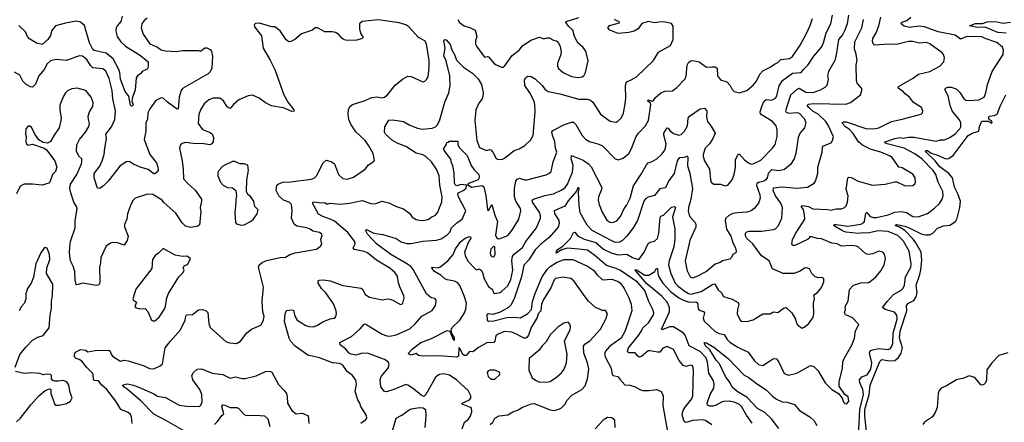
# Model space of a CAD drawing. Extents: x 1954678 to 2060275, y 904822 to 1016299.
# Tile 389 of 467: x 2024494 to 2033756, y 965755 to 969543. Entities that reach past the tile are written whole.
import ezdxf

# ---------------------------------------------------------------- set-up
doc = ezdxf.new("R2010")
doc.units = 0

msp = doc.modelspace()

# ---------------------------------------------------------------- linework, layer by layer
at = {"layer": '0CON20XD'}
for points in [[(2025693.9, 969556.1), (2025664.2, 969535), (2025642.5, 969505), (2025635.8, 969465), (2025656.9, 969405), (2025718.8, 969315), (2025790, 969285), (2025825, 969259.2), (2025865, 969250), (2025965.8, 969244.2), (2026025, 969252), (2026175, 969253.3), (2026195, 969247.5), (2026235, 969277.5), (2026255, 969276.7), (2026285, 969262.5), (2026297.1, 969245), (2026307.6, 969197.6), (2026302.4, 969087.6), (2026286.5, 969053.5), (2026266, 969034), (2026025.4, 968894.6), (2026011.9, 968875), (2025994.5, 968815), (2025985, 968703.3), (2025975, 968701.2), (2025965, 968708), (2025885.4, 968765.4), (2025845, 968803.8), (2025825, 968806), (2025775, 968783.8), (2025716.8, 968703.2), (2025700, 968665), (2025695.6, 968605), (2025681.1, 968575), (2025679.6, 968495), (2025666.4, 968415), (2025719.5, 968275), (2025781.9, 968195), (2025794.3, 968154.3), (2025795.6, 968125), (2025783, 968107), (2025765, 968093.8), (2025755, 968093.8), (2025704, 968134), (2025628.8, 968155), (2025563.1, 968183.1), (2025525, 968207.1), (2025495, 968204.4), (2025436.9, 968165), (2025325, 968022.9), (2025285, 967982), (2025246.8, 967953.2), (2025227.5, 967957.5), (2025195.8, 968055), (2025193.1, 968095), (2025248.5, 968165), (2025270, 968215), (2025289.1, 968275), (2025293.6, 968335), (2025311.9, 968425), (2025305.6, 968465), (2025358.2, 968535), (2025388.2, 968605), (2025396, 968685), (2025368.9, 968798.9), (2025364.6, 968875), (2025335, 968988.8), (2025305, 969059.2), (2025275, 969080), (2025180.9, 969090.9), (2025160.4, 969110.4), (2025125, 969169.1), (2025085, 969200), (2025055, 969202.9), (2024935, 969158.1), (2024837.2, 969167.2), (2024784.1, 969155.9), (2024753.6, 969126.4), (2024724.5, 969075), (2024674.1, 969015.9), (2024642.5, 968935), (2024615, 968909.2), (2024595, 968910), (2024554, 968934), (2024524.7, 968964.7), (2024495, 969020), (2024445, 969050)], [(2025456.8, 969575), (2025445.4, 969525), (2025410, 969485), (2025400, 969465), (2025397.1, 969435), (2025412.3, 969385), (2025446.4, 969335), (2025487.8, 969295), (2025631.1, 969205), (2025703.3, 969145), (2025701.5, 969095), (2025694.4, 969075.6), (2025647.5, 969055), (2025632.5, 969035), (2025603.3, 969015), (2025591.2, 968995), (2025579.3, 968880.7), (2025555.7, 968815), (2025550, 968775), (2025560.8, 968745), (2025555, 968732), (2025545, 968728), (2025535, 968737.5), (2025521.7, 968821.7), (2025485, 968866), (2025442.6, 968982.6), (2025436.9, 969045), (2025427.8, 969075), (2025374.5, 969174.5), (2025308.2, 969228.2), (2025195, 969251.3), (2025181.2, 969261.2), (2025151.9, 969325), (2025105, 969488.6), (2025065, 969519.4), (2025025, 969528.5), (2024925, 969511.2), (2024831.2, 969485), (2024797.6, 969442.4), (2024782.5, 969395), (2024759.2, 969355), (2024705, 969310), (2024651.4, 969321.4), (2024585, 969361.2), (2024566, 969385), (2024547.5, 969427.5), (2024485, 969488.1)], [(2028920, 965735), (2028943.6, 965756.4), (2028962.5, 965795), (2029005, 965816.7), (2029085, 965826.7), (2029132.5, 965855), (2029187.7, 965872.3), (2029216.7, 965895), (2029258.7, 965911.3), (2029305, 965929.4), (2029335, 965931.1), (2029485, 965871.4), (2029522.7, 965867.3), (2029565, 965877.5), (2029589.5, 965890.5), (2029624.2, 965925), (2029639.4, 965960.6), (2029688.8, 966011.2), (2029783.3, 966065), (2029812.9, 966097.1), (2029836.6, 966163.4), (2029848.5, 966255), (2029835.5, 966315), (2029800.7, 966405), (2029797.7, 966472.3), (2029809.1, 966490.9), (2029860, 966525), (2029958.2, 966631.8), (2030007.5, 966725), (2030023.8, 966775), (2030006.1, 966806.1), (2029975, 966806.2), (2029910.8, 966835), (2029843.9, 966893.9), (2029813.8, 966933.8), (2029706.9, 967085), (2029677.8, 967107.8), (2029605, 967120), (2029535, 967107.8), (2029523.3, 967095), (2029494.5, 967025), (2029416.7, 966905), (2029401.6, 966865), (2029396.8, 966803.2), (2029371.3, 966775), (2029360.6, 966739.4), (2029305, 966647.1), (2029280.8, 966575), (2029265, 966552.2), (2029253.7, 966546.3), (2029235, 966547.9), (2029175, 966582.3), (2029122.8, 966602.8), (2029052, 966608), (2028988.3, 966581.7), (2028971.7, 966568.3), (2028963.1, 966516.9), (2028955.5, 966504.5), (2028887, 966503), (2028809.8, 966460.2), (2028765, 966422.9), (2028755, 966418), (2028725, 966420), (2028695, 966384.2), (2028675, 966382), (2028661.7, 966391.7), (2028637.1, 966445), (2028625, 966457.5), (2028622.7, 966377.3), (2028601.7, 966368.3), (2028435, 966381.3), (2028285, 966375.6), (2028246.2, 966385), (2028225, 966400.8), (2028175, 966386.9), (2028156, 966395), (2028151.4, 966405), (2028188.6, 966445), (2028267.5, 966505), (2028367.3, 966542.7), (2028515, 966617.3), (2028541.7, 966611.7), (2028572.7, 966535), (2028585, 966528.8), (2028585, 966552), (2028560.3, 966590.3), (2028553.1, 966625), (2028562.5, 966647.5), (2028635, 966715.6), (2028676.7, 966783.3), (2028689.4, 966820.6), (2028696.8, 966875), (2028674.6, 966945.4), (2028636.1, 967036.1), (2028615, 967067.3), (2028585, 967083.2), (2028515, 967094.7), (2028492, 967105), (2028455, 967138.5), (2028395.7, 967175), (2028371.2, 967205), (2028376.2, 967213.8), (2028425, 967209.5), (2028445, 967214.4), (2028522.5, 967275), (2028570.6, 967335), (2028595, 967386), (2028645, 967455.6), (2028685, 967485.7), (2028725, 967504), (2028735, 967501.2), (2028736.5, 967485), (2028719.5, 967460.5), (2028678.2, 967355), (2028684.7, 967325), (2028710.4, 967270.4), (2028780.6, 967195), (2028795, 967190.5), (2028815, 967198), (2028835, 967186.7), (2028847.8, 967165), (2028863.8, 967103.8), (2028904, 967034), (2028937.6, 967007.6), (2028955, 966971.2), (2028965, 966968), (2029012.7, 966977.3), (2029030.9, 966989.1), (2029085, 967037.5), (2029115, 967098), (2029132.5, 967185), (2029123.2, 967275), (2029130.9, 967319.1), (2029145, 967338.1), (2029225, 967400.6), (2029255, 967455.6), (2029354.6, 967585), (2029392.3, 967675), (2029393.9, 967695), (2029386, 967725), (2029316.9, 967825), (2029314.2, 967845), (2029326.2, 967855), (2029435, 967889.6), (2029515, 967904.5), (2029595, 967940.9), (2029625, 967962.7), (2029645.9, 967995), (2029693.3, 968106.7), (2029700.3, 968175), (2029682, 968235), (2029684.3, 968265.7), (2029795, 968220.5), (2029845.5, 968185.5), (2029869.7, 968159.7), (2029969.2, 967965), (2029967.1, 967945), (2029938.1, 967875), (2029936.9, 967845), (2029945, 967803.3), (2029973.2, 967733.2), (2030015.9, 967655.9), (2030046.8, 967636.8), (2030073.2, 967633.2), (2030109.8, 967650.2), (2030145, 967690), (2030179.6, 967765), (2030202.3, 967795), (2030236.1, 967863.9), (2030269.2, 967980.8), (2030341.1, 968088.9), (2030391.8, 968178.2), (2030405, 968195.7), (2030442.6, 968207.4), (2030486, 968235), (2030533.6, 968276.4), (2030556.4, 968306.4), (2030570.6, 968335), (2030574.4, 968375), (2030553.9, 968455), (2030554.6, 968475), (2030585, 968523.8), (2030595, 968521.2), (2030609.2, 968499.2), (2030645, 968471.5), (2030695, 968456.5), (2030715, 968461.1), (2030748.9, 968495), (2030775.2, 968544.8), (2030783.6, 968615), (2030794.3, 968635), (2030895.3, 968704.7), (2030935, 968710.9), (2030956.5, 968685), (2030956.2, 968625), (2030964.6, 968584.6), (2031002, 968535), (2031035.7, 968475.7), (2031015.6, 968425), (2030983.1, 968375), (2030941.5, 968335), (2030923.5, 968275), (2030922.7, 968255), (2030934.5, 968215), (2030982.5, 968135), (2030991.2, 968035), (2031000, 968015), (2031025, 967996.7), (2031085.8, 967995.8), (2031128.8, 967978.8), (2031155, 967987.1), (2031187.4, 968022.6), (2031201.9, 968048.1), (2031218.5, 968101.5), (2031226.9, 968155), (2031228.5, 968225), (2031245, 968266.2), (2031255, 968276.2), (2031265, 968276.2), (2031312, 968225), (2031351.2, 968195), (2031374.5, 968184.5), (2031395, 968185.6), (2031465, 968221.4), (2031576.7, 968333.3), (2031601.5, 968368.5), (2031620, 968445), (2031620.4, 968505), (2031609.5, 968545), (2031574.4, 968585), (2031461.9, 968655), (2031460, 968675), (2031477.1, 968735), (2031495, 968772.9), (2031515, 968792.9), (2031565, 968786.4), (2031605.3, 968804.7), (2031617.5, 968825), (2031638.8, 968921.2), (2031671, 968969), (2031765, 969039), (2031845.3, 969044.7), (2031867.1, 969075), (2031908.6, 969115), (2031965, 969198.6), (2032037.1, 969285), (2032056.8, 969325), (2032081.3, 969418.7), (2032125.5, 969505), (2032139.1, 969585)], [(2029745, 968998.1), (2029785, 969004.2), (2029801.2, 969015), (2029818, 969045), (2029841.1, 969155), (2029818.9, 969245), (2029795, 969280.8), (2029743.5, 969323.5), (2029711.9, 969385), (2029698, 969445), (2029659.1, 969479.1), (2029632, 969515), (2029635.9, 969525.9), (2029755, 969562.5)], [(2031385, 965746.9), (2031332.1, 965822.1), (2031285.4, 965905), (2031265, 965922.1), (2031215, 965942.9), (2031166.8, 965953.2), (2031115, 965949.6), (2031095, 965945.4), (2031045, 965916.4), (2031015, 965906.4), (2030985.6, 965905.6), (2030963.8, 965915), (2030960, 965935), (2030988.6, 966015), (2031023.3, 966075), (2031026.5, 966115), (2031020.9, 966145), (2030976.9, 966216.9), (2030964.8, 966325), (2030949.1, 966365), (2030895, 966420.2), (2030792.5, 966475), (2030755, 966574.4), (2030739.7, 966595), (2030645, 966654.3), (2030608.4, 966651.6), (2030535, 966626.2), (2030531.3, 966631.3), (2030607.8, 966795), (2030607.1, 966835), (2030583.9, 966885), (2030535, 966940.9), (2030395, 967057.8), (2030283.3, 967185), (2030285, 967190), (2030295, 967187.9), (2030375, 967140.4), (2030412.1, 967137.9), (2030467.4, 967172.6), (2030485, 967203.8), (2030495, 967200), (2030496.4, 967156.4), (2030506.4, 967125), (2030544.8, 967064.8), (2030615, 966986.9), (2030695, 966925.6), (2030745, 966901.2), (2030795, 966886.3), (2030855, 966886.8), (2030869.8, 966879.8), (2030875, 966821.9), (2030895, 966806.2), (2030926.8, 966796.8), (2030935.5, 966785), (2030924.5, 966735), (2030931.8, 966705), (2031035, 966609.3), (2031075, 966590.9), (2031122.2, 966582.2), (2031147.7, 966535), (2031175, 966508.8), (2031250.9, 966460.9), (2031346.9, 966415), (2031405, 966334.2), (2031445, 966298.6), (2031485, 966290), (2031548.8, 966331.2), (2031585, 966356), (2031611.7, 966351.7), (2031635, 966321.2), (2031683.9, 966213.9), (2031725, 966197.5), (2031805, 966217.1), (2031931.7, 966288.3), (2031965, 966281.4), (2032002.9, 966242.9), (2032070, 966125), (2032135, 966063.8), (2032196.2, 966026.2), (2032230.7, 965980.7), (2032242.5, 965945), (2032255, 965932.5), (2032275, 965930), (2032293.3, 965955), (2032286.7, 965995), (2032256.7, 966016.7), (2032203.9, 966093.9), (2032202, 966135), (2032234.2, 966264.2), (2032238.6, 966325), (2032250, 966355), (2032325, 966486.7), (2032347.5, 966545), (2032355.9, 966614.1), (2032386.7, 966675), (2032325, 966741.2), (2032262.5, 966765), (2032252.5, 966785), (2032262, 966815), (2032259.2, 966845), (2032286.4, 966893.6), (2032299.2, 967005), (2032336.7, 967045), (2032405, 967065.7), (2032478.8, 967071.2), (2032505, 967086.2), (2032552.1, 967127.9), (2032595, 967181.2), (2032625.8, 967235), (2032640, 967295), (2032627.7, 967337.7), (2032612.5, 967355), (2032575, 967363.8), (2032520, 967340), (2032475, 967332.5), (2032455, 967340), (2032385, 967401.4), (2032365, 967412.2), (2032315, 967417.3), (2032225, 967411.9), (2032185, 967434.4), (2032135, 967441.1), (2032035, 967482.2), (2031995, 967485.6), (2031945, 967501.2), (2031925, 967500), (2031920, 967485), (2031905, 967474.4), (2031785, 967419.2), (2031766.7, 967416.7), (2031758.8, 967428.8), (2031764.4, 967475), (2031794.4, 967535), (2031879.2, 967665), (2031878.1, 967705), (2031865.7, 967755.7), (2031846.7, 967785), (2031855, 967793.3), (2031915, 967786.4), (2031955, 967764.2), (2032095, 967756.8), (2032125, 967749.6), (2032175, 967762.2), (2032225, 967762.9), (2032252.7, 967777.3), (2032268.3, 967791.7), (2032282.5, 967825), (2032286.9, 967885), (2032270, 967945), (2032284, 968055), (2032295, 968062), (2032315, 968058.1), (2032382.4, 968022.4), (2032515, 967985.6), (2032635, 967994.4), (2032725, 968018.6), (2032745, 968018.6), (2032825, 967980.8), (2032895, 967982), (2032915, 967998.8), (2032920.6, 968015), (2032917.8, 968055), (2032895, 968090), (2032795, 968147.5), (2032765, 968156), (2032700, 968245), (2032675, 968262.9), (2032594, 968295), (2032505, 968320.3), (2032421.5, 968361.5), (2032385, 968393.1), (2032333.3, 968473.3), (2032299.2, 968509.2), (2032262.9, 968535), (2032234.4, 968565), (2032232.5, 968575), (2032245, 968582.5), (2032267.3, 968582.7), (2032455, 968517.5), (2032525, 968515.4), (2032575, 968525.5), (2032695, 968584.4), (2032795.9, 968605.9), (2032975, 968654), (2032986.7, 968665), (2032990.8, 968685), (2032977.5, 968715), (2032900.8, 968765), (2032865.8, 968815), (2032824, 968845), (2032805, 968868), (2032760, 968895), (2032756.2, 968905), (2032762, 968915), (2032891.1, 968988.9), (2032948.8, 969031.2), (2033055, 969054.2), (2033150, 969105), (2033188.8, 969145), (2033192, 969185), (2033184.2, 969215), (2033171.3, 969231.3), (2033055, 969316.5), (2033025, 969329.1), (2032956.8, 969323.2), (2032895, 969336.5), (2032855, 969336.2), (2032755, 969312.2), (2032621.4, 969308.6), (2032535, 969301.9), (2032521.4, 969315), (2032515.6, 969345), (2032518.5, 969365), (2032550.5, 969419.5), (2032576.1, 969485), (2032594.6, 969565)], [(2032290, 969585), (2032278.5, 969505), (2032256.8, 969445), (2032235, 969401.1), (2032197.1, 969355), (2032178.1, 969231.9), (2032160.4, 969159.6), (2032103.3, 969055), (2032093.4, 969016.6), (2032098.9, 968981.1), (2032085.7, 968925), (2032069.2, 968905), (2032025, 968878.5), (2031955, 968853.4), (2031888.7, 968858.7), (2031825, 968894.4), (2031805, 968885.6), (2031746, 968834), (2031699.4, 968685), (2031705, 968672.5), (2031724.6, 968664.6), (2031805, 968670.5), (2031825, 968664.4), (2031874.5, 968614.5), (2031890.6, 968575), (2031875.4, 968524.6), (2031835, 968478.8), (2031815.6, 968435), (2031796.4, 968285), (2031780.6, 968235), (2031745, 968180.8), (2031688.1, 968131.9), (2031635, 968119.6), (2031565, 968130.5), (2031535.5, 968095), (2031525.3, 968055), (2031511.5, 968035), (2031495, 968022.7), (2031445, 968010), (2031429.7, 968000.3), (2031425.9, 967984.1), (2031455.6, 967895), (2031460, 967865), (2031443.4, 967816.6), (2031403.2, 967766.8), (2031375, 967745.8), (2031335, 967731.4), (2031245, 967726.4), (2031201.2, 967718.8), (2031165, 967700.5), (2031135.5, 967675), (2031130.6, 967655), (2031143, 967573), (2031182.5, 967505), (2031205, 967436.2), (2031227.5, 967395), (2031234.2, 967365.8), (2031230, 967350), (2031203.8, 967335), (2031190, 967305), (2031175, 967289.2), (2031105, 967272.5), (2031081.9, 967258.1), (2031035, 967242.9), (2030955, 967172.5), (2030865, 967126), (2030822.3, 967112.3), (2030805, 967120), (2030776, 967176), (2030757.9, 967275), (2030803, 967477), (2030856.2, 967593.8), (2030858.9, 967615), (2030848.1, 967635), (2030805, 967682.5), (2030794.7, 967704.7), (2030786.4, 967745), (2030792.1, 967792.1)], [(2032383.8, 965625), (2032397.3, 965875), (2032430.9, 966015), (2032425.5, 966065), (2032397.5, 966125), (2032394.1, 966155), (2032415, 966182.3), (2032465, 966203.1), (2032499.6, 966255), (2032510.5, 966315), (2032488, 966405), (2032494.2, 966425.8), (2032515, 966436.6), (2032575, 966449.5), (2032665, 966440.9), (2032685, 966450), (2032696.3, 966463.7), (2032706.7, 966495), (2032710.9, 966595), (2032746.8, 966725), (2032746.3, 966763.7), (2032722.1, 966792.1), (2032636.4, 966816.4), (2032611.4, 966835), (2032656.5, 966895), (2032715, 966956.9), (2032785, 966997.1), (2032805, 967016), (2032818.5, 967045), (2032828.2, 967125), (2032876.7, 967213.3), (2032878.8, 967245), (2032861.5, 967365), (2032808.9, 967458.9), (2032755, 967510.8), (2032665, 967549.8), (2032565, 967555.9), (2032475, 967533.9), (2032425, 967537.8), (2032385, 967531.6), (2032265, 967544.4), (2032235.6, 967555), (2032149.2, 967605), (2032158, 967615), (2032175, 967617.1), (2032285, 967600.9), (2032405, 967620.4), (2032434.3, 967635), (2032441.2, 967645), (2032455, 967723.3), (2032462.7, 967727.3), (2032495, 967690.4), (2032525, 967680.4), (2032555, 967680.9), (2032665, 967707.7), (2032725, 967731.8), (2032785, 967738.2), (2032835, 967727.5), (2032895, 967690.5), (2032945, 967688.8), (2033035, 967720.5), (2033100.7, 967769.3), (2033145, 967812.9), (2033173.1, 967855), (2033182.5, 967885), (2033178.9, 967925), (2033133.3, 968015), (2033110.9, 968085), (2033086.1, 968125), (2032980, 968235), (2032915, 968282.1), (2032815.6, 968335), (2032654, 968375), (2032631.2, 968385), (2032634, 968395), (2032725, 968424.8), (2032775, 968432.9), (2032805, 968429.5), (2032855, 968438.1), (2032905, 968438.2), (2033115, 968399.6), (2033155, 968412.5), (2033195, 968411.1), (2033245, 968435.6), (2033295, 968468.5), (2033337.5, 968515), (2033347.8, 968535), (2033346.9, 968575), (2033332.5, 968605), (2033266.2, 968685), (2033246.2, 968735), (2033228.5, 968825), (2033195.8, 968885), (2033202.2, 968897.8), (2033225, 968908.9), (2033255, 968907.3), (2033295, 968894.5), (2033312.9, 968885), (2033338.1, 968858.1), (2033371.9, 968805), (2033395, 968784.5), (2033425, 968781.5), (2033515, 968787.5), (2033566.3, 968813.7), (2033583.3, 968855), (2033596.9, 968933.1), (2033643.4, 969056.6), (2033745.6, 969215), (2033750, 969255), (2033738.6, 969285), (2033685, 969329.1), (2033575, 969364.5), (2033545, 969380.5), (2033405, 969383.1), (2033345, 969359.5), (2033295, 969395.4), (2033135, 969427.1), (2033005, 969476.9), (2032955, 969480.8), (2032865, 969470.3), (2032815, 969480.9), (2032787.1, 969505), (2032790, 969515), (2032801.2, 969521.2), (2032838.8, 969535), (2032876, 969565)], [(2025553.3, 965745), (2025547.1, 965805), (2025535, 965828), (2025515, 965845.8), (2025445.5, 965875.5), (2025396.9, 965955), (2025315, 966063.2), (2025266.8, 966105), (2025235, 966144.4), (2025198.9, 966148.9), (2025187.8, 966157.8), (2025185.7, 966205), (2025178.8, 966218.8), (2025125, 966270.9), (2025078.8, 966328.8), (2025055, 966346.7), (2025025, 966356), (2025010.5, 966370.5), (2025008.3, 966391.7), (2025020, 966415), (2025065, 966440), (2025112.5, 966435), (2025135, 966417.5), (2025205, 966431.4), (2025333.8, 966433.8), (2025346.2, 966425), (2025354, 966395), (2025367.4, 966377.4), (2025435, 966332.5), (2025445, 966328.8), (2025475, 966338), (2025515, 966332.5), (2025665.4, 966285.4), (2025715, 966262.2), (2025755, 966257.8), (2025815, 966287.1), (2025836, 966305), (2025863.5, 966455), (2025908.5, 966515), (2026006.2, 966625), (2026051.5, 966715), (2026056.9, 966753.1), (2026064.3, 966765.7), (2026120.3, 966769.7), (2026175, 966812.5), (2026215, 966817.5), (2026246.7, 966805), (2026265, 966786.7), (2026271.2, 966718.8), (2026274.4, 966684.4), (2026287, 966647), (2026435, 966512.5), (2026472, 966502), (2026533.6, 966496.4), (2026570.9, 966519.1), (2026632.2, 966597.8), (2026675, 966630), (2026762, 966668), (2026788.8, 966715), (2026792.9, 966755), (2026780.9, 966790.9), (2026774.5, 966895), (2026787.3, 967025), (2026740, 967215), (2026746.2, 967235), (2026775, 967259.2), (2026815, 967276.9), (2026945, 967306.4), (2026995, 967308.1), (2027036.7, 967335), (2027085, 967350.8), (2027215, 967371.4), (2027285.8, 967384.2), (2027325, 967412.5), (2027335.8, 967435), (2027328, 967475), (2027338.1, 967511.9), (2027335.7, 967525), (2027315, 967542), (2027252.3, 967552.3), (2027225, 967573.3), (2027195, 967586), (2027099.5, 967599.5), (2027075, 967620), (2027051.9, 967675), (2027056.6, 967743.4), (2027050, 967805), (2027030, 967825), (2026975.5, 967845.5), (2026931.2, 967885), (2026906, 967935), (2026913.8, 967985), (2026924.3, 967995.7), (2026965.6, 968014.4), (2027045, 968016.7), (2027235, 968040.8), (2027265, 968052.5), (2027285, 968073.8), (2027348, 968195), (2027377.5, 968222.5), (2027425, 968207.1), (2027455.5, 968185.5), (2027492.5, 968085), (2027535, 968048.8), (2027575, 968042), (2027635, 968062), (2027743.8, 968135), (2027774.3, 968175.7), (2027820, 968205), (2027830.7, 968219.3), (2027818, 968285), (2027779.2, 968355), (2027742.5, 968405), (2027656.6, 968486.6), (2027608.8, 968558.8), (2027591.1, 968605), (2027585.4, 968654.6), (2027585.6, 968695), (2027600, 968725), (2027625, 968745.6), (2027735, 968780), (2027805, 968810.5), (2027855, 968816.9), (2027905, 968807.5), (2027926.4, 968813.6), (2027952.9, 968835), (2028024.5, 968925.5), (2028095, 968982), (2028145, 969010), (2028175, 969008), (2028285, 968958.8), (2028305, 968963.8), (2028320.8, 968979.2), (2028336.1, 969006.1), (2028346.9, 969095), (2028345, 969160), (2028321.4, 969315), (2028304, 969345), (2028245, 969375.8), (2028155, 969476), (2028125, 969494.3), (2028065, 969513.3), (2027865, 969540.9), (2027715, 969526), (2027691.2, 969505), (2027690.5, 969455), (2027701.4, 969415), (2027725.8, 969375), (2027715.4, 969364.6), (2027665, 969348.9), (2027575, 969348.2), (2027545, 969353.5), (2027526.1, 969366.1), (2027495, 969404.2), (2027465, 969420.8), (2027432.3, 969427.7), (2027365, 969427.1), (2027295, 969466.9), (2027275, 969465.7), (2027248.8, 969445), (2027145, 969410.5), (2027082.3, 969357.7), (2027045, 969336.7), (2027025, 969334.3), (2027002.1, 969352.1), (2026945, 969436.2), (2026895, 969473.8), (2026865, 969476.2), (2026748.8, 969508.8), (2026713, 969507), (2026700, 969495), (2026703.3, 969475), (2026769.5, 969389.5), (2026785, 969273.3), (2026851.3, 969161.3), (2026895, 969073.8), (2026977.8, 968835), (2027018.5, 968765), (2027073.8, 968695), (2027075, 968682.5), (2027055, 968678), (2026975, 968714.5), (2026895.4, 968725.4), (2026863.1, 968733.1), (2026805, 968761.9), (2026748, 968805), (2026685, 968833.1), (2026643.5, 968826.5), (2026555, 968789.2), (2026504, 968745), (2026475, 968707.5), (2026445, 968721.2), (2026410.3, 968780.3), (2026377.5, 968805), (2026315, 968804), (2026272.4, 968787.6), (2026229.7, 968750.3), (2026195.5, 968694.5), (2026179.7, 968650.3), (2026171.4, 968565), (2026215, 968509.5), (2026285, 968480.9), (2026305.3, 968465.3), (2026316.4, 968435), (2026314.3, 968395), (2026302, 968375), (2026283.3, 968366.7), (2026225.8, 968375.8), (2026126.6, 968376.6), (2026055, 968387.1), (2026023, 968377), (2026005.9, 968364.1), (2025996, 968335), (2026023.1, 968215), (2026033.3, 968135), (2026035.8, 968045), (2026075, 968000), (2026145, 967937.8), (2026203.1, 967855), (2026205.8, 967835), (2026190.6, 967775), (2026198.1, 967735), (2026186.1, 967613.9), (2026168.8, 967601.2), (2026105, 967586.4), (2026055, 967599.2), (2026021.1, 967631.1), (2025963.7, 967723.7), (2025851.5, 967821.5), (2025833.3, 967845), (2025745, 967898), (2025695, 967900), (2025580, 967865), (2025560, 967845), (2025538.6, 967805), (2025507.1, 967715), (2025501.4, 967665), (2025478.8, 967615), (2025480.8, 967595), (2025514.1, 967505.9), (2025504.4, 967465), (2025478, 967422), (2025415, 967444.4), (2025365, 967445.7), (2025348.8, 967441.2), (2025308.8, 967411.2), (2025257.5, 967305), (2025255.6, 967255), (2025245.6, 967215), (2025248.8, 967081.2), (2025243.6, 967056.4), (2025232.5, 967045), (2025215, 967041.2), (2025085, 967064), (2025035, 967046.7), (2025025, 967052.5), (2025014.5, 967095), (2025013.8, 967175), (2024998.2, 967225), (2024971.9, 967275), (2024963.1, 967345), (2024964.3, 967405.7), (2024973.1, 967455), (2025015.6, 967585), (2025015.6, 967655), (2025035.5, 967764.5), (2025029.6, 967785), (2025004.6, 967825), (2024975.3, 967915)], [(2027703.1, 965746.9), (2027748.8, 965781.2), (2027758.8, 965795), (2027757.7, 965817.7), (2027702.9, 965905), (2027694.3, 965935), (2027674.4, 965965), (2027648.6, 966045), (2027660.8, 966115), (2027655, 966152.5), (2027623.3, 966195), (2027575, 966233.8), (2027535, 966292), (2027505, 966309.2), (2027435.9, 966315.9), (2027315, 966360), (2027205, 966386.5), (2027085, 966470), (2027044.2, 966515), (2027030.5, 966545), (2026985, 966702.5), (2026990.9, 966775), (2027003.3, 966806.7), (2027055, 966813.6), (2027069.4, 966809.4), (2027081.5, 966755), (2027105.4, 966715.4), (2027185, 966665.5), (2027215, 966656.5), (2027256.3, 966653.7), (2027295, 966668.6), (2027345, 966700), (2027415, 966727.5), (2027452.5, 966735), (2027463.8, 966745), (2027473.8, 966775), (2027470.8, 966805), (2027445, 966868), (2027375, 966974.3), (2027334.3, 967015), (2027302.5, 967065), (2027303.3, 967085), (2027315, 967093.3), (2027355, 967096), (2027415, 967087.1), (2027535, 967043.3), (2027705, 967017.1), (2027723, 967003), (2027745, 966957.5), (2027785, 966930.8), (2027905, 966906), (2027955, 966915.6), (2027975, 966912.9), (2028004.3, 966904.3), (2028075, 966863.3), (2028087.5, 966865), (2028098, 966875), (2028111.1, 966925), (2028108.5, 966945), (2028070.5, 967029.5), (2028056.2, 967066.2), (2028049.2, 967129.2), (2028024.3, 967165), (2027975.7, 967205), (2027849.2, 967279.2), (2027765, 967348.1), (2027735, 967361.1), (2027640.7, 967380.7), (2027631.9, 967395), (2027650.5, 967435), (2027647.8, 967455), (2027580.5, 967540.5), (2027455, 967646.4), (2027415, 967667.5), (2027345, 967690.7), (2027305, 967714.4), (2027248.8, 967815), (2027255, 967828), (2027335, 967818.6), (2027365, 967823.8), (2027387, 967807), (2027414.3, 967815.7), (2027507.9, 967807.9), (2027595, 967817.8), (2027715, 967843.1), (2027805, 967810.8), (2027845, 967814), (2027905, 967836.2), (2027965, 967821.2), (2028028.3, 967788.3), (2028105, 967762.5), (2028165, 967718.1), (2028185.8, 967685), (2028225, 967662.9), (2028255, 967656.2), (2028295, 967654.6), (2028341.2, 967665), (2028366, 967685), (2028405, 967704.2), (2028427.2, 967732.8), (2028465, 967827.5), (2028467.1, 967875), (2028447.5, 967985), (2028440.9, 968075), (2028415, 968137.1), (2028367.3, 968205), (2028315, 968255.3), (2028285, 968270), (2028225, 968286.2), (2028125, 968351.1), (2028045, 968379.5), (2028000, 968405), (2027935.5, 968465), (2027926.7, 968485), (2027930, 968535), (2027965, 968596.7), (2028005, 968600.9), (2028105.7, 968585.7), (2028165, 968549.4), (2028235, 968522.7), (2028283.7, 968513.7), (2028375, 968523.3), (2028405.3, 968534.7), (2028425, 968554.3), (2028445, 968601.2), (2028492.3, 968767.7), (2028530.8, 968855), (2028545, 968920), (2028540.9, 969015), (2028504.7, 969155), (2028485, 969202.5), (2028496, 969275), (2028484.1, 969345.9), (2028493.6, 969356.4), (2028505, 969352.5), (2028545, 969308), (2028558.8, 969258.8), (2028584.6, 969215), (2028602.2, 969162.2), (2028669.2, 969095), (2028755, 969038.1), (2028805.6, 968985), (2028836.8, 968933.2), (2028853.3, 968855), (2028851.3, 968818.7), (2028845, 968796.7), (2028813.6, 968756.4), (2028785.5, 968694.5), (2028774.5, 968595), (2028793.1, 968405), (2028820.3, 968340.3), (2028885, 968311.2), (2028915, 968320), (2028925, 968317.5), (2028945, 968296.2), (2028977, 968237), (2028995, 968228), (2029035, 968230), (2029055, 968239.2), (2029145, 968310.6), (2029191.4, 968328.6), (2029245, 968359.2), (2029299.5, 968410.5), (2029324.1, 968454.1), (2029341.8, 968675), (2029339.2, 968745), (2029332.3, 968775), (2029293, 968853), (2029244.6, 968925), (2029243.7, 968976.3), (2029255, 968998), (2029275, 969011.2), (2029305, 969006.7), (2029342.9, 968985), (2029405, 968926.9), (2029438.1, 968885), (2029466.6, 968866.6), (2029575, 968846.4), (2029755, 968796.2), (2029835, 968793.5), (2029864.6, 968784.6), (2029885, 968766), (2029958.8, 968655), (2030047.7, 968587.7), (2030105, 968580), (2030125, 968590), (2030150.8, 968615), (2030175.4, 968664.6), (2030190.6, 968750.6), (2030195.6, 968805), (2030192, 968925), (2030200.8, 968959.2), (2030245, 968976), (2030295, 969005.8), (2030455, 969159.2), (2030503.3, 969236.7), (2030615, 969299.4), (2030640.4, 969355), (2030641.2, 969481.2), (2030625.7, 969505.7), (2030565, 969519.2), (2030527.3, 969522.7), (2030465, 969514), (2030405, 969526), (2030345, 969508), (2030313, 969457), (2030275, 969434.4), (2030225, 969421.8), (2030123.6, 969413.6), (2030044.5, 969444.5), (2030026, 969465), (2030043.3, 969486.7), (2030135, 969514.5), (2030133.3, 969525), (2030110.9, 969530.9), (2030090, 969545)], [(2027911.1, 967521.1), (2028034.6, 967484.6), (2028083.8, 967453.8), (2028135, 967436.2), (2028175, 967436.9), (2028285, 967460), (2028415, 967468.5), (2028457.6, 967482.4), (2028515, 967519.4), (2028539.4, 967545), (2028554.7, 967585.3), (2028605, 967632.2), (2028657.8, 967665), (2028690, 967745), (2028622.8, 967875), (2028615.4, 967905), (2028622.5, 967915), (2028665.9, 967934.1), (2028689.8, 967955), (2028700, 967985), (2028645, 967992.4), (2028605, 967980.4), (2028592.1, 967985), (2028584.8, 968005), (2028581.1, 968101.1), (2028567.5, 968167.5), (2028554.6, 968195), (2028549.4, 968229.4), (2028507, 968287), (2028480, 968325), (2028508.3, 968371.7), (2028511.7, 968388.3), (2028528.3, 968391.7), (2028535, 968400), (2028615, 968400), (2028617, 968367), (2028629.3, 968339.3), (2028702.5, 968265), (2028741.7, 968171.7), (2028769.2, 968129.2), (2028812.7, 968085), (2028816.2, 968055), (2028805.3, 968034.7), (2028724, 968006), (2028708.6, 967995), (2028708.8, 967988.8), (2028745, 967968.1), (2028845, 967983.5), (2028861.6, 967971.6), (2028878.7, 967888.7), (2028895, 967753.3), (2028905, 967746.7), (2028935, 967802.5), (2028962.5, 967705), (2028988, 967645), (2028968.8, 967515), (2028980, 967495), (2028995, 967482.5), (2029015, 967483.8), (2029085, 967512.5), (2029125, 967560.8), (2029159.8, 967620.2), (2029188.6, 967665), (2029208.6, 967745), (2029204.2, 967765), (2029160, 967835), (2029147.8, 967875), (2029149.4, 967955), (2029162.7, 968025), (2029175, 968042.5), (2029195, 968052.5), (2029245, 968035.6), (2029265, 968036.9), (2029445.4, 968084.6), (2029471.2, 968095), (2029492.5, 968115), (2029511.1, 968205), (2029548.2, 968295), (2029534.7, 968335), (2029529.4, 968395), (2029504.6, 968455.4), (2029500.8, 968485), (2029508.8, 968501.2), (2029620, 968555), (2029685, 968580), (2029705, 968578.8), (2029725, 968556.2), (2029784.1, 968454.1), (2029815, 968418.6), (2029855.4, 968395.4), (2029941.2, 968371.2), (2029975, 968355.5), (2030095, 968233.8), (2030125, 968223.8), (2030170.5, 968239.5), (2030225, 968283.8), (2030250.2, 968329.8), (2030294.4, 968445), (2030315, 968475.8), (2030380.8, 968545), (2030410, 968595), (2030431.6, 968745), (2030427.7, 968757.7), (2030403.5, 968775), (2030405, 968789.2), (2030445, 968774.6), (2030457.4, 968782.6), (2030475, 968811.5), (2030525, 968852.9), (2030565, 968870), (2030635, 968872), (2030676.7, 968905), (2030753.8, 968985), (2030765, 969010), (2030774.4, 969115.6), (2030785, 969140), (2030804.1, 969155.9), (2030825, 969160), (2030885, 969147.1), (2030955, 969096), (2031005, 969098.9), (2031035, 969098.6), (2031054, 969085), (2031058.6, 969015), (2031085, 968976.2), (2031145, 968958.8), (2031176, 968925), (2031195, 968886.7), (2031215, 968866.2), (2031265, 968856), (2031335, 968876), (2031395, 968925.7), (2031426, 968964), (2031455, 969029.2), (2031485, 969061.4), (2031555, 969094.4), (2031595, 969125.6), (2031625, 969140), (2031655, 969168.1), (2031735, 969178.5), (2031762.9, 969197.1), (2031836.1, 969303.9), (2031891.1, 969405), (2031931.1, 969488.9), (2031952.1, 969555)], [(2028616.5, 969545), (2028630.8, 969515), (2028675, 969485.5), (2028735, 969467.3), (2028777.8, 969445), (2028792.9, 969385), (2028781.9, 969345), (2028783, 969313), (2028790, 969295), (2028865, 969190), (2028895, 969196), (2028905, 969192), (2028955, 969134), (2028977.3, 969117.3), (2029025, 969096), (2029045, 969096.2), (2029055, 969103.8), (2029128, 969205), (2029193, 969257), (2029225, 969295.7), (2029301.3, 969348.7), (2029385, 969377.5), (2029425, 969362.5), (2029455, 969371.9), (2029475, 969371.1), (2029515, 969350), (2029545, 969343.8), (2029556.2, 969335), (2029577.5, 969295), (2029587.8, 969235), (2029582.5, 969205), (2029554.3, 969135), (2029552.9, 969105), (2029562, 969082), (2029605, 969045.6), (2029685, 969008.9), (2029745, 968998.1)], [(2031005, 965731.9), (2030945, 965771.1), (2030915, 965779.6), (2030825, 965772), (2030765, 965753.5), (2030749.5, 965759.5), (2030740.8, 965770.8), (2030727.3, 965825), (2030735.8, 965865), (2030753.5, 965896.5), (2030815.2, 965974.8), (2030826.4, 966005), (2030832.5, 966245), (2030825, 966286.2), (2030805, 966292.9), (2030765, 966278.6), (2030735, 966288.6), (2030696.9, 966335), (2030645, 966438.8), (2030585, 966467.5), (2030545, 966452), (2030514.2, 966415.8), (2030494.3, 966414.3), (2030425, 966428.6), (2030405.9, 966425.9), (2030345, 966376.4), (2030325, 966368.1), (2030307.8, 966377.8), (2030285, 966407.8), (2030225, 966407.5), (2030214.4, 966414.4), (2030211.4, 966425), (2030220.9, 966455), (2030315, 966571.2), (2030344.1, 966615), (2030355.3, 966644.7), (2030408, 966692), (2030457.5, 966765), (2030458.9, 966785), (2030450, 966815), (2030408.4, 966898.4), (2030374.1, 966995), (2030305, 967074.2), (2030145, 967182.2), (2030105, 967202.7), (2030015, 967229.2), (2029904.9, 967324.9), (2029835, 967372.9), (2029754.7, 967385.3), (2029645, 967393.9), (2029592.7, 967377.3), (2029540, 967345), (2029542.9, 967365), (2029555, 967381.9), (2029605, 967415.4), (2029674.7, 967485.3), (2029705, 967539.2), (2029715, 967544.2), (2029741.7, 967511.7), (2029760, 967500), (2029805, 967477.8), (2029915, 967447.5), (2029985, 967385.2), (2030065, 967346.5), (2030125, 967331.1), (2030205.3, 967335.3), (2030260, 967305), (2030305, 967288.4), (2030321.3, 967288.7), (2030367.3, 967355), (2030405, 967438), (2030425, 967449.4), (2030465, 967459.4), (2030495, 967483.1), (2030507.3, 967535), (2030518.2, 967681.8), (2030526.2, 967693.8), (2030550.8, 967705), (2030625, 967780), (2030652.5, 967785), (2030663.3, 967775), (2030636.2, 967685), (2030658.1, 967575), (2030656.3, 967473.7), (2030646.7, 967405), (2030603.9, 967275), (2030597.4, 967235), (2030618, 967155), (2030660, 967065), (2030687.1, 967035), (2030755, 966984.1), (2030785, 966966.3), (2030811.2, 966961.2), (2030905, 966985.2), (2031005, 967049.3), (2031025, 967056.2), (2031033.2, 967053.2), (2031065, 967000), (2031095, 966974), (2031115, 966940), (2031195, 966914), (2031251.2, 966881.2), (2031258, 966865), (2031247.3, 966817.3), (2031242.9, 966775), (2031270, 966715), (2031285, 966706.2), (2031335, 966704.3), (2031395, 966717.5), (2031485, 966776.2), (2031555, 966776.2), (2031585, 966794), (2031625, 966788), (2031685, 966831.2), (2031705, 966836), (2031757.5, 966785), (2031792, 966725), (2031802.5, 966685), (2031815.6, 966665.6), (2031855, 966640), (2031875, 966648.8), (2031916, 966685), (2031959.2, 966745), (2031965.7, 966775), (2031961.8, 966875), (2031970.6, 966915), (2031965.8, 966954.2), (2031998.8, 966975), (2032035, 967023.3), (2032057.5, 967075), (2032058.8, 967105), (2032046.1, 967116.1), (2032004.1, 967114.1), (2031975, 967126.2), (2031946, 967155), (2031925, 967200), (2031899.5, 967209.5), (2031875.8, 967204.2), (2031835, 967175.8), (2031775, 967155.7), (2031715, 967154.4), (2031675, 967153.5), (2031575, 967199.2), (2031543.1, 967275), (2031471.5, 967321.5), (2031391.3, 967435), (2031335, 967483.1), (2031322.3, 967507.7), (2031322.2, 967535), (2031333.1, 967546.9), (2031355, 967554.1), (2031475.5, 967554.5), (2031585, 967568), (2031605, 967576), (2031632.9, 967605), (2031662.1, 967675), (2031668.4, 967775), (2031652.5, 967815), (2031604.3, 967885), (2031582.1, 967935), (2031585, 967959.5), (2031665, 967969.2), (2031805, 967958.1), (2031905, 967968.1), (2031966.6, 968003.4), (2031980.8, 968025), (2031993.8, 968063.8), (2032001.2, 968098.8), (2032000.6, 968155), (2032042.9, 968295), (2032045.6, 968344.4), (2032056.2, 968355), (2032126.7, 968385), (2032141.2, 968405), (2032148, 968442), (2032102.5, 968545), (2032077.6, 968585), (2032005, 968654.7), (2031958.9, 968678.9), (2031915.8, 968715), (2031902.9, 968735), (2031915, 968747.1), (2031963.4, 968753.4), (2032265, 968748.1), (2032308.8, 968765), (2032402.5, 968835), (2032416.2, 968875), (2032415.8, 968895), (2032372.5, 968945), (2032366, 968975), (2032362.5, 969115), (2032370.9, 969165), (2032359.4, 969229.4), (2032347.3, 969265), (2032351.1, 969335), (2032416.8, 969465), (2032431.9, 969545)], [(2033775, 969417.3), (2033695, 969422.3), (2033575, 969471.6), (2033505, 969470), (2033430, 969485), (2033485, 969507.9), (2033552.5, 969507.5), (2033595, 969522.9), (2033625, 969525.3), (2033685, 969522.3), (2033745, 969510.7), (2033815, 969518.2)], [(2024975.3, 967915), (2024966, 967955), (2024972.3, 967995), (2025032.1, 968085), (2025076.5, 968185), (2025079.4, 968205), (2025080, 968235), (2025049.7, 968259.7), (2025027.1, 968305), (2025032.7, 968365), (2025057.1, 968415), (2025114.5, 968485), (2025145, 968536.7), (2025151.4, 968565), (2025140, 968605), (2025138.6, 968635), (2025152.2, 968675), (2025182.2, 968725), (2025184.5, 968765), (2025167.1, 968815), (2025115, 968875.5), (2025035, 968897.5), (2024985, 968890.8), (2024945, 968872), (2024925, 968853.8), (2024906.6, 968823.4), (2024873, 968737), (2024870.8, 968695), (2024884, 968615), (2024880.8, 968595), (2024864.3, 968525.7), (2024817.5, 968457.5), (2024784.1, 968395.9), (2024755, 968382.5), (2024715, 968387.5), (2024673.6, 968413.6), (2024636.4, 968466.4), (2024605, 968531.2), (2024590.5, 968540.5), (2024575, 968540), (2024552.7, 968517.3), (2024547.5, 968465), (2024553.9, 968443.9), (2024551.4, 968395), (2024558.8, 968375), (2024575, 968363.3), (2024615, 968372.5), (2024723.3, 968333.3), (2024745, 968317.5), (2024824, 968215), (2024844.2, 968155), (2024830.8, 968115), (2024804, 968085), (2024777.5, 968015), (2024766.7, 968005), (2024705, 967985.8), (2024615, 967995.6), (2024535, 967995.6), (2024500, 967975), (2024462.5, 967905)], [(2032465.1, 965604.9), (2032442.7, 965815), (2032443.1, 965875), (2032483.8, 966015), (2032493.8, 966105), (2032585, 966327.5), (2032605, 966346.5), (2032675, 966332.3), (2032725, 966336.9), (2032760, 966365), (2032785.8, 966404.2), (2032799.3, 966455), (2032771.7, 966545), (2032775, 966612.9), (2032838.7, 966805), (2032836.9, 966855), (2032854.4, 966875), (2032905, 966900.3), (2032927.9, 966935), (2032935.2, 966975), (2032926, 967045), (2032961.1, 967145), (2032970.4, 967189.6), (2032981.5, 967281.5), (2032973, 967355), (2032924.2, 967444.2), (2032898.8, 967478.8), (2032819, 967559), (2032771.4, 967591.4), (2032730, 967605), (2032745, 967614.3), (2032819, 967599), (2032862.2, 967585), (2032975, 967529.3), (2033015, 967518.5), (2033052.5, 967517.5), (2033085, 967533.3), (2033128, 967582), (2033185, 967603.5), (2033245, 967610.8), (2033298, 967645), (2033313.3, 967675), (2033337.5, 967775), (2033342.5, 967835), (2033319.8, 967905), (2033288.2, 967968.2), (2033267.6, 968055), (2033235, 968095.2), (2033149.5, 968159.5), (2033105, 968215.2), (2033020, 968295), (2033014.4, 968305), (2033017.5, 968312.5), (2033035, 968313.5), (2033066.8, 968286.8), (2033129.1, 968269.1), (2033205, 968233.1), (2033232.4, 968237.6), (2033275, 968264.6), (2033415, 968452.6), (2033455, 968476.2), (2033515.6, 968495), (2033523.6, 968536.4), (2033543.3, 968586.7), (2033607.5, 968587.5), (2033635, 968570), (2033642, 968575), (2033635, 968590), (2033612.4, 968602.4), (2033607.5, 968625), (2033616.7, 968635), (2033665, 968640.7), (2033690, 968655), (2033718.8, 968735), (2033769.1, 968835)], [(2026575, 967610), (2026605, 967613.8), (2026666.1, 967643.9), (2026692.5, 967665), (2026726.7, 967715), (2026736.2, 967755), (2026704.6, 967784.6), (2026695, 967836.7), (2026665, 967878.8), (2026638.8, 967898.8), (2026628.8, 967925), (2026631.2, 968035), (2026646.7, 968125), (2026640, 968175), (2026605, 968187.5), (2026565, 968186.7), (2026518.1, 968208.1), (2026495, 968207.1), (2026404.5, 968165.5), (2026366.7, 968125), (2026358.8, 968105), (2026358, 968075), (2026384, 968015), (2026408.8, 967985), (2026447.5, 967965), (2026495, 967962), (2026526.1, 967936.1), (2026533.8, 967885), (2026526.7, 967855), (2026528.8, 967825), (2026517.5, 967725), (2026524, 967635), (2026535, 967621.2), (2026575, 967610)], [(2030792.1, 967792.1), (2030809.5, 967855), (2030824.7, 967955), (2030800.4, 968095), (2030779.6, 968165), (2030782.9, 968245), (2030775, 968257.5), (2030745, 968245.6), (2030697.7, 968242.3), (2030679.4, 968215), (2030650.5, 968095), (2030596.9, 968025), (2030575, 967972), (2030565, 967962), (2030515, 967952.5), (2030465, 967887.1), (2030405, 967871.4), (2030385, 967859.2), (2030365, 967836), (2030305.6, 967655), (2030265.6, 967585), (2030205.6, 967505), (2030165, 967466.4), (2030135, 967449.1), (2030095, 967445.5), (2030057.1, 967465), (2029878.2, 967558.2), (2029830.6, 967610.6), (2029766.4, 967726.4), (2029756.5, 967795), (2029752.2, 967917.8), (2029757.3, 967955), (2029755, 967961.2), (2029745, 967961.2), (2029730.3, 967929.7), (2029655, 967838.9), (2029621.7, 967788.3), (2029523.1, 967745), (2029525, 967720), (2029565.5, 967655), (2029567.8, 967625), (2029559.1, 967590.9), (2029474.4, 967495), (2029395, 967432.1), (2029343.9, 967376.1), (2029285, 967284.6), (2029236.2, 967233.8), (2029223.4, 967166.6), (2029211.9, 967115), (2029146.5, 966915), (2029115, 966855.5), (2029091.1, 966835), (2029015, 966790.4), (2028945, 966770), (2028903.3, 966775), (2028889.1, 966765), (2028890, 966715), (2028905, 966706.9), (2028955, 966710), (2029075, 966739.7), (2029145, 966743.3), (2029205, 966736.6), (2029275, 966777), (2029309.8, 966815), (2029319, 966891), (2029346.3, 966975), (2029409, 967125), (2029455, 967193.1), (2029485, 967221.9), (2029545, 967259.5), (2029612.3, 967287.7), (2029696.2, 967285), (2029835, 967224.4), (2029892.9, 967185), (2029923.3, 967145), (2029975.4, 967095.4), (2030065, 967101.1), (2030125, 967080), (2030145.4, 967065), (2030181.2, 967015), (2030225.6, 966925), (2030245.4, 966865.4), (2030252.5, 966805), (2030190, 966615), (2030152, 966545), (2030041.7, 966468.3), (2030004.3, 966425.7), (2029996.1, 966395), (2030003.4, 966365), (2030057.8, 966265), (2030068.1, 966205), (2030076.4, 966196.4), (2030120, 966185), (2030140.5, 966160.5), (2030185, 966108.8), (2030235, 966104.2), (2030285, 966089.2), (2030335, 966060), (2030355, 966054.2), (2030415, 966053.8), (2030485, 966062.5), (2030527.5, 966045), (2030546.7, 966005), (2030544.1, 965914.1), (2030587.5, 965665)], [(2028655.5, 965695), (2028679.4, 965755), (2028714.5, 965785.5), (2028735.4, 965814.6), (2028747.7, 965855), (2028745, 965886.9), (2028735, 965895.8), (2028656, 965925), (2028656.2, 965935), (2028726, 965965), (2028737.5, 965982.5), (2028736.6, 966005), (2028713.4, 966053.4), (2028605, 966150), (2028537.2, 966197.2), (2028485, 966209.4), (2028444.5, 966205.5), (2028408.8, 966181.2), (2028316, 966015), (2028295, 965998), (2028270.2, 966010.2), (2028199.1, 966069.1), (2028145, 966104.2), (2028125, 966109.2), (2028015, 966063.5), (2027945, 966042.5), (2027925, 966046.2), (2027890.2, 966090.2), (2027884.5, 966155), (2027895.5, 966185), (2027959.6, 966265), (2027969.2, 966299.2), (2027961.1, 966325), (2027926, 966345), (2027765, 966404.1), (2027707.1, 966402.9), (2027655, 966388), (2027612, 966395), (2027593.3, 966405), (2027557.3, 966447.3), (2027508, 966485), (2027506.7, 966505), (2027615, 966563.3), (2027695.5, 966634.5), (2027735, 966678.8), (2027745, 966680), (2027905, 966583.6), (2027948.6, 966568.6), (2027975, 966566.7), (2028035, 966577.5), (2028165, 966635.7), (2028216.1, 966683.9), (2028277.5, 966755), (2028372.7, 966807.3), (2028406, 966855), (2028413.3, 966895), (2028412.5, 966905), (2028398.3, 966918.3), (2028365, 966926.2), (2028321.9, 966965), (2028195, 967192.5), (2028175, 967217.5), (2028143.1, 967243.1), (2027984.5, 967334.5), (2027849.5, 967435), (2027767.1, 967525), (2027746.7, 967563.3), (2027755, 967570), (2027825, 967533.3), (2027911.1, 967521.1)], [(2024450, 966275), (2024496.6, 966393.4), (2024555, 966466.2), (2024615, 966526.2), (2024665, 966556.2), (2024715, 966572.5), (2024771.9, 966645), (2024779.2, 966765), (2024791.8, 966825), (2024791.8, 966895), (2024803.5, 966945), (2024805.8, 967055.8), (2024746.1, 967156.1), (2024750.8, 967205), (2024777.5, 967285), (2024775.8, 967334.2), (2024753, 967393), (2024735, 967400), (2024720.7, 967389.3), (2024692.3, 967347.7), (2024646.7, 967245), (2024625, 967120), (2024603.3, 967065), (2024566.7, 967015), (2024551.4, 966965), (2024551.9, 966915), (2024539.2, 966875), (2024512.5, 966845), (2024490, 966805)], [(2025745, 966708.8), (2025765, 966710), (2025805.6, 966744.4), (2025852.5, 966815), (2025864.4, 966845), (2025877.5, 966925), (2025894.4, 966965.6), (2025991.2, 967125), (2026032.5, 967165), (2026040, 967185), (2026033.3, 967205), (2026041.7, 967228.3), (2026075.9, 967244.1), (2026100, 967295), (2026065, 967317.5), (2026025, 967316.2), (2025955, 967326), (2025845, 967388.8), (2025800, 967345), (2025767.5, 967325), (2025744, 967285), (2025737.7, 967202.3), (2025585, 967007.5), (2025557.5, 966915), (2025563.6, 966903.6), (2025592.5, 966885), (2025577.5, 966845), (2025583.6, 966833.6), (2025625, 966823.3), (2025675, 966826.7), (2025698.3, 966798.3), (2025733.3, 966715), (2025745, 966708.8)], [(2028955, 967311.2), (2028965.7, 967335), (2028963.6, 967403.6), (2028955, 967413.3), (2028925.8, 967385), (2028918.9, 967345), (2028925, 967324), (2028935, 967313.8), (2028955, 967311.2)], [(2029385, 966133.6), (2029465, 966134.4), (2029485, 966140), (2029545, 966178.6), (2029589.8, 966220.2), (2029615, 966256.2), (2029639.1, 966315), (2029644.5, 966395), (2029618.7, 966521.3), (2029670.8, 966625), (2029674, 966655), (2029669.2, 966679.2), (2029655, 966696.7), (2029612.3, 966687.7), (2029555, 966650), (2029485, 966578.8), (2029447.2, 966512.8), (2029408.6, 966475), (2029380, 966435), (2029285.5, 966354.5), (2029281.9, 966245), (2029314.6, 966174.6), (2029345, 966151.4), (2029385, 966133.6)], [(2031635, 965698.2), (2031565, 965787.7), (2031505, 965845.9), (2031433.3, 965883.3), (2031337.4, 965987.4), (2031244.5, 966045), (2031196.9, 966086.9), (2031178.5, 966125), (2031135, 966186), (2031075.8, 966305), (2031045, 966339.2), (2030985.4, 966435.4), (2030943.8, 966473.8), (2030933.9, 966506.1), (2030955, 966503.6), (2031025, 966462.7), (2031158.9, 966355), (2031308.9, 966198.9), (2031353.1, 966175), (2031425, 966119.1), (2031515, 966060.4), (2031575, 966001.2), (2031613.4, 965973.4), (2031665, 965947.7), (2031715, 965943.8), (2031783.8, 965923.8), (2031829.2, 965865), (2031925.3, 965805.3), (2031968.6, 965768.6), (2031992.2, 965725)], [(2033790.4, 966409.6), (2033705.7, 966385), (2033638.5, 966315), (2033592.6, 966247.4), (2033590, 966155), (2033580, 966125), (2033565, 966110), (2033545, 966103.8), (2033535, 966107.5), (2033477.9, 966177.9), (2033425, 966191.2), (2033375, 966171.2), (2033305, 966153.8), (2033212.2, 966097.8), (2033161.2, 966075), (2033142.5, 966055), (2033132.9, 966025), (2033124.2, 965895.8), (2033104.2, 965845.8), (2033080, 965805), (2033006, 965755), (2032990.6, 965735)], [(2024465, 965758), (2024499.5, 965790.5), (2024599.7, 965920.3), (2024675, 966003.8), (2024735, 966053.8), (2024760, 966065), (2024775, 966070), (2024786.2, 966066.2), (2024788, 966025), (2024825, 965923.3), (2024835, 965916.7), (2024865, 965916.7), (2024935, 965932), (2024973.3, 965955), (2024986.2, 965985), (2024969.2, 966035), (2024957.5, 966105), (2024936.7, 966135), (2024901.7, 966148.3), (2024855, 966140.8), (2024825, 966140.8), (2024807.3, 966147.3), (2024793.3, 966165), (2024792.5, 966195), (2024785, 966205.8), (2024745, 966206.7), (2024715, 966200), (2024685, 966214), (2024605, 966220.8), (2024535, 966214), (2024455, 966233.3)], [(2026072.2, 965655), (2025875, 965769.3), (2025755, 965830), (2025635, 965958.1), (2025506.6, 966066.6), (2025475.8, 966085), (2025460, 966105), (2025505, 966116.9), (2025565, 966103.1), (2025636.7, 966075), (2025755, 966024), (2025791.2, 966001.2), (2025865, 965989.5), (2025995, 965917.7), (2026065, 965906.5), (2026184.5, 965904.5), (2026199.4, 965915), (2026209.6, 965945), (2026206, 966016), (2026187.5, 966065), (2026123.8, 966155), (2026114.1, 966194.1), (2026128.4, 966225), (2026165, 966254.6), (2026205, 966256.7), (2026305, 966218.5), (2026405, 966204.6), (2026475, 966170), (2026525, 966183.3), (2026586.8, 966166.8), (2026615, 966166.7), (2026717.6, 966192.4), (2026805, 966234), (2026846.1, 966236.1), (2026865.8, 966225.8), (2026929.5, 966109.5), (2026982, 966055), (2027002.5, 966025), (2027011.4, 965995), (2027013.1, 965935), (2027055.5, 965865.5), (2027095, 965835.8), (2027155, 965841.9), (2027208.8, 965815), (2027212.6, 965742.6)], [(2028965, 966160), (2029010, 966205), (2029006.4, 966226.4), (2028965, 966246.7), (2028917, 966247), (2028900.7, 966239.3), (2028892.5, 966225), (2028900, 966185), (2028925, 966160), (2028965, 966160)], [(2026325, 965735.7), (2026356.2, 965763.8), (2026395, 965820), (2026413.8, 965835), (2026394.6, 965905), (2026405, 965917.9), (2026425, 965917.1), (2026474.3, 965895.7), (2026535.5, 965895.5), (2026555, 965884), (2026601.1, 965831.1), (2026625, 965818.9), (2026715, 965823.2), (2026797.5, 965815), (2026828.1, 965788.1), (2026846.4, 965715)], [(2027998.3, 965661.7), (2028035.7, 965795), (2028089.4, 965820.6), (2028157.1, 965872.9), (2028178.5, 965881.5), (2028255.2, 965895.2), (2028290.4, 965890.4), (2028310.8, 965875), (2028315.7, 965815.7), (2028304.4, 965705)], [(2030094, 965705), (2030091.2, 965775), (2030065, 965796.2), (2030025, 965799.2), (2029984, 965775), (2029907.2, 965692.8)]]:
    msp.add_lwpolyline(points, dxfattribs=at)

doc.saveas('drawing.dxf')
